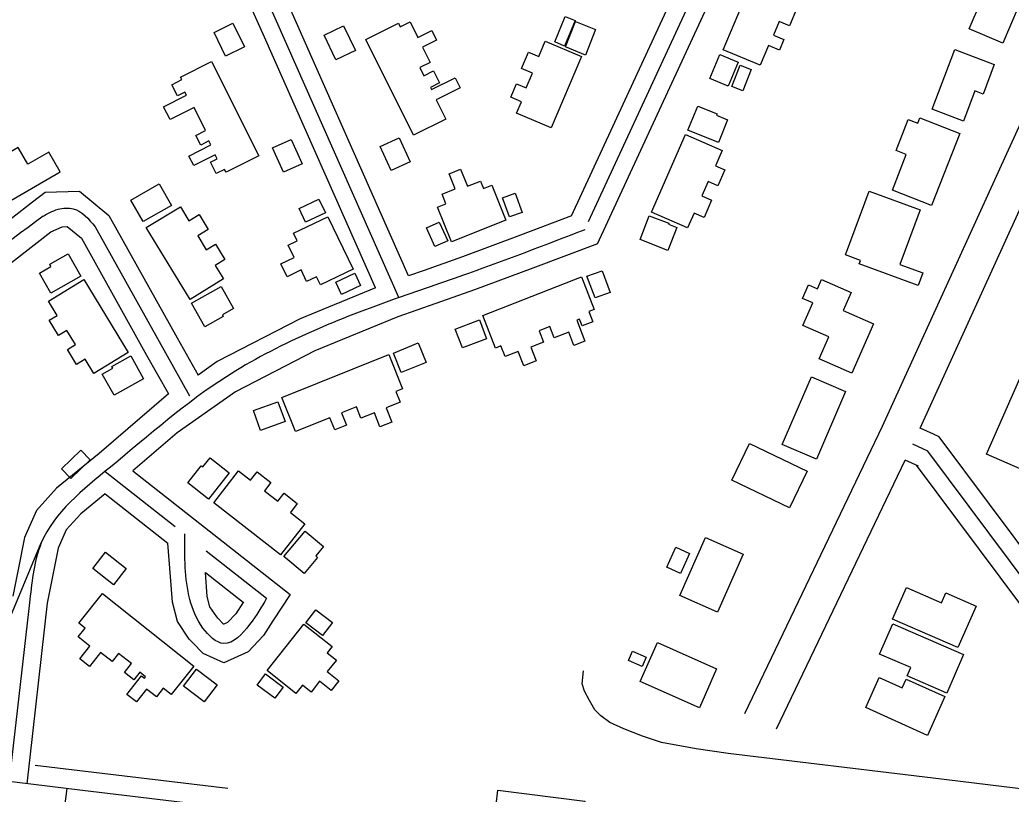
# Model space of a CAD drawing. Extents: x 3683613 to 3738215, y 469626 to 495384.
# Drawn here: x 3699931 to 3700778, y 483802 to 484464 of the extents above; entities that cross this region are included whole.
import ezdxf

# ---------------------------------------------------------------- set-up
doc = ezdxf.new("R2010")
doc.units = 0
for name, color, linetype in [('V-BLDG-OTLN', 7, 'Continuous'), ('V-ROAD-CNTR', 7, 'Continuous'), ('V-TOPO-SHOR', 7, 'Continuous')]:
    doc.layers.add(name, color=color, linetype=linetype)

msp = doc.modelspace()

# ---------------------------------------------------------------- linework, layer by layer
at = {"layer": 'V-BLDG-OTLN'}
for points in [[(3700532.43, 484438.11), (3700560.47, 484504.82), (3700593.79, 484490.82), (3700588.06, 484477.2), (3700595.45, 484474.1), (3700588.92, 484458.58), (3700580.32, 484462.2), (3700575.45, 484450.6), (3700584.29, 484446.89), (3700580.45, 484437.76), (3700571.15, 484441.67), (3700564.07, 484424.82)], [(3700790.98, 484490.03), (3700771.21, 484443.73), (3700742.5, 484455.98), (3700752.99, 484480.55), (3700746.88, 484483.16), (3700751.18, 484493.22), (3700759.69, 484489.59), (3700764.67, 484501.26)], [(3700107.06, 484432.56), (3700097.17, 484452.72), (3700113.35, 484460.65), (3700123.23, 484440.49)], [(3700267.6, 484365), (3700226.82, 484446.82), (3700254.81, 484460.77), (3700256.35, 484457.68), (3700264.74, 484461.87), (3700271.39, 484448.54), (3700283.3, 484454.48), (3700287.43, 484446.2), (3700275.47, 484440.24), (3700281.97, 484427.22), (3700273.08, 484422.79), (3700276.58, 484415.79), (3700284.86, 484419.92), (3700289.95, 484409.72), (3700282.24, 484405.88), (3700283.18, 484403.99), (3700303.28, 484414.01), (3700307.58, 484405.38), (3700287.13, 484395.19), (3700295.29, 484378.8)], [(3700405.77, 484462.97), (3700396.7, 484441.22), (3700388.34, 484444.71), (3700397.42, 484466.46)], [(3700423.34, 484455.3), (3700414.69, 484433.55), (3700397.51, 484440.4), (3700406.17, 484462.14)], [(3700207.95, 484458.56), (3700218.06, 484437.35), (3700201.33, 484429.38), (3700191.22, 484450.58)], [(3700380.32, 484445.28), (3700411.27, 484432.17), (3700385.44, 484371.22), (3700355.82, 484383.77), (3700359.98, 484393.6), (3700350.8, 484397.49), (3700355.68, 484409.01), (3700363.97, 484405.5), (3700369.29, 484418.07), (3700360, 484422), (3700365.96, 484436.05), (3700374.82, 484432.3)], [(3700730.26, 484438.17), (3700763.91, 484425.49), (3700754.4, 484400.23), (3700747.42, 484402.86), (3700737.72, 484377.11), (3700711.05, 484387.16)], [(3700095, 484428.05), (3700135.56, 484347.47), (3700107.54, 484333.36), (3700106.26, 484335.9), (3700099.14, 484332.31), (3700094.24, 484342.06), (3700099.81, 484344.86), (3700098.08, 484348.3), (3700079.81, 484339.11), (3700075.7, 484347.26), (3700094.48, 484356.71), (3700092.76, 484360.12), (3700085.83, 484356.63), (3700081.68, 484364.88), (3700089.98, 484369.06), (3700080.09, 484388.71), (3700059.59, 484378.39), (3700054.03, 484389.43), (3700073.56, 484399.26), (3700072.26, 484401.85), (3700065.91, 484398.65), (3700061.11, 484408.18), (3700069.68, 484412.5), (3700068.55, 484414.73)], [(3700520.84, 484413.6), (3700529.52, 484434.09), (3700545.26, 484427.43), (3700536.59, 484406.93)], [(3700539.65, 484406.78), (3700546.9, 484424.96), (3700556.33, 484421.2), (3700549.08, 484403.02)], [(3700510.54, 484389.97), (3700527.06, 484383.32), (3700526.58, 484382.12), (3700536.15, 484378.27), (3700528.29, 484358.74), (3700502.21, 484369.25)], [(3700734.54, 484366.51), (3700710.51, 484305.09), (3700676.94, 484318.23), (3700688.78, 484348.47), (3700680.09, 484351.87), (3700690.56, 484378.61), (3700698.57, 484375.47), (3700700.31, 484379.91)], [(3700156.67, 484333.44), (3700147.19, 484354.23), (3700163.02, 484361.44), (3700172.49, 484340.65)], [(3700248.68, 484334.85), (3700239.21, 484355.43), (3700255.35, 484362.86), (3700264.82, 484342.28)], [(3700471.02, 484299.43), (3700500.1, 484365.74), (3700531.45, 484351.99), (3700525.73, 484338.95), (3700533.81, 484335.4), (3700527.83, 484321.77), (3700519.38, 484325.48), (3700513.99, 484313.19), (3700522.45, 484309.48), (3700516.01, 484294.8), (3700507.47, 484298.55), (3700501.91, 484285.88)], [(3699856.68, 484270.43), (3699965.71, 484333.7), (3699955.88, 484350.65), (3699937.96, 484340.24), (3699929.67, 484354.53), (3699860.59, 484314.44), (3699869.88, 484298.43), (3699847.85, 484285.64)], [(3700346.54, 484292.61), (3700300.2, 484273.92), (3700288.2, 484303.65), (3700295.34, 484306.54), (3700292.05, 484314.7), (3700303.34, 484319.25), (3700298.16, 484332.09), (3700307.94, 484336.04), (3700313.84, 484321.41), (3700324.91, 484325.88), (3700327.5, 484319.47), (3700334.55, 484322.32)], [(3700026.04, 484309.57), (3700050.33, 484323.48), (3700060.84, 484305.13), (3700036.55, 484291.22)], [(3700699.12, 484236.58), (3700648.66, 484255.17), (3700649.72, 484258.07), (3700636.99, 484262.76), (3700657.11, 484317.38), (3700700.62, 484301.34), (3700683.41, 484254.64), (3700703.11, 484247.39)], [(3700170.04, 484302.45), (3700186.87, 484310.41), (3700192.32, 484298.88), (3700175.49, 484290.92)], [(3700354.67, 484315.48), (3700360.49, 484299.13), (3700349.6, 484295.24), (3700343.77, 484311.6)], [(3700076.65, 484224.83), (3700039.24, 484286.11), (3700068.38, 484303.89), (3700075.6, 484292.06), (3700084.43, 484297.45), (3700092.27, 484284.6), (3700083.24, 484279.09), (3700090.55, 484267.12), (3700098.37, 484271.9), (3700106.32, 484258.88), (3700098.14, 484253.89), (3700105.23, 484242.28)], [(3700194.48, 484295.42), (3700216.07, 484250.57), (3700188.19, 484237.15), (3700184.83, 484244.11), (3700176.33, 484240.01), (3700171.53, 484249.97), (3700159.58, 484244.22), (3700154.33, 484255.12), (3700165.59, 484260.55), (3700160.46, 484271.2), (3700168.23, 484274.94), (3700165.17, 484281.3)], [(3700286.01, 484269.87), (3700278.73, 484286), (3700289.59, 484290.91), (3700296.87, 484274.78)], [(3700469.14, 484296.26), (3700485.86, 484289.82), (3700485.55, 484289.03), (3700492.65, 484286.3), (3700485.1, 484266.69), (3700461.29, 484275.86)], [(3699972.52, 484263.79), (3699983.38, 484244.59), (3699957.67, 484230.05), (3699947.92, 484247.29), (3699957.81, 484252.89), (3699956.7, 484254.84)], [(3700415.94, 484244.61), (3700428.78, 484249.35), (3700435.64, 484230.79), (3700422.81, 484226.05)], [(3699985.96, 484241.74), (3700023.79, 484179.43), (3699994.32, 484161.54), (3699986.92, 484173.74), (3699979.5, 484169.23), (3699971.8, 484181.92), (3699978.89, 484186.22), (3699971.5, 484198.38), (3699964.15, 484193.92), (3699956.2, 484207.02), (3699963.03, 484211.16), (3699955.64, 484223.34)], [(3700201.18, 484239.53), (3700217.51, 484247.22), (3700222.45, 484236.75), (3700206.12, 484229.05)], [(3700326.8, 484211.04), (3700411.22, 484243.96), (3700422.07, 484216.16), (3700417.46, 484214.36), (3700420.8, 484205.79), (3700411.77, 484202.27), (3700409.55, 484207.96), (3700407.13, 484207.02), (3700414.11, 484189.13), (3700404.79, 484185.5), (3700400.41, 484196.72), (3700387.94, 484191.86), (3700384.15, 484201.59), (3700374.92, 484197.98), (3700378.66, 484188.39), (3700367.81, 484184.16), (3700372.46, 484172.23), (3700361.93, 484168.12), (3700357.14, 484180.4), (3700345.94, 484176.03), (3700342.43, 484185.03), (3700337.67, 484183.17)], [(3700660.76, 484203.99), (3700642.34, 484161.89), (3700614.36, 484174.14), (3700622.53, 484192.81), (3700600.38, 484202.51), (3700608.83, 484221.82), (3700600.07, 484225.66), (3700605.18, 484237.34), (3700612.89, 484233.96), (3700616.35, 484241.87), (3700641.79, 484230.73), (3700635.02, 484215.26)], [(3700077.81, 484221.56), (3700103.14, 484235.9), (3700113.82, 484217.04), (3700104.31, 484211.66), (3700105.07, 484210.31), (3700089.25, 484201.35)], [(3700303.4, 484199.48), (3700324.1, 484207.23), (3700330.11, 484191.18), (3700309.42, 484183.42)], [(3700250.43, 484179.03), (3700271.53, 484187.62), (3700278.34, 484170.91), (3700257.24, 484162.31)], [(3700026.07, 484176.52), (3700036.93, 484157.11), (3700011.69, 484142.99), (3700001.64, 484160.97), (3700010.7, 484166.04), (3700009.9, 484167.47)], [(3700155, 484141.1), (3700246.45, 484177.86), (3700258.27, 484148.45), (3700252.64, 484146.18), (3700256.32, 484137.03), (3700244.35, 484132.22), (3700249.23, 484120.08), (3700239.02, 484115.98), (3700234.24, 484127.88), (3700222.73, 484123.25), (3700218.8, 484133.04), (3700206.11, 484127.94), (3700210.3, 484117.51), (3700200.38, 484113.53), (3700196.26, 484123.78), (3700166.74, 484111.91)], [(3700636.96, 484146.2), (3700612.04, 484088.39), (3700582.77, 484101.01), (3700607.69, 484158.82)], [(3700821.08, 484141.65), (3700792.66, 484077.18), (3700757.36, 484092.74), (3700785.78, 484157.21)], [(3700130.87, 484129.85), (3700151.77, 484137.4), (3700157.89, 484120.47), (3700136.99, 484112.92)], [(3699966.81, 484080.09), (3699983.24, 484096.1), (3699991.35, 484087.79), (3699974.92, 484071.77)], [(3700554.95, 484101.88), (3700604.09, 484078.24), (3700588.94, 484046.75), (3700539.8, 484070.39)], [(3700093.75, 484089.64), (3700110.14, 484076.75), (3700092.5, 484054.33), (3700074.89, 484068.18), (3700086.3, 484082.69), (3700087.52, 484081.73)], [(3700153.85, 484006.53), (3700096.91, 484051.13), (3700118.2, 484078.31), (3700128.38, 484070.33), (3700133.97, 484077.47), (3700145.59, 484068.37), (3700140.17, 484061.44), (3700151.7, 484052.41), (3700157.05, 484059.24), (3700168.29, 484050.44), (3700162.39, 484042.91), (3700174.75, 484033.23)], [(3700156.82, 484005.2), (3700175.05, 484026.86), (3700190.74, 484013.65), (3700184.1, 484005.76), (3700185.72, 484004.4), (3700174.13, 483990.63)], [(3700495.25, 483971.9), (3700517.21, 484021.58), (3700549.41, 484007.35), (3700527.45, 483957.67)], [(3700484.05, 483996.04), (3700491.92, 484013.16), (3700503.6, 484007.79), (3700495.72, 483990.67)], [(3700004.34, 484008.83), (3700021.99, 483994.92), (3700011.13, 483981.14), (3699993.48, 483995.05)], [(3700732.91, 483927.4), (3700677.13, 483951.76), (3700688.93, 483978.77), (3700718.91, 483965.68), (3700722.63, 483974.2), (3700748.42, 483962.94)], [(3700001.84, 483973.56), (3700079.8, 483911.57), (3700060.51, 483887.31), (3700053.78, 483892.66), (3700047.89, 483885.25), (3700039.54, 483891.89), (3700030.87, 483881), (3700022.71, 483887.49), (3700035.24, 483903.26), (3700037.71, 483901.29), (3700038.66, 483902.48), (3700033.72, 483906.41), (3700028.49, 483899.84), (3700020.63, 483906.09), (3700026.69, 483913.7), (3700015.64, 483922.48), (3700010.02, 483915.42), (3700000.18, 483923.25), (3699990.72, 483911.36), (3699982.55, 483917.86), (3699991.08, 483928.58), (3699981.11, 483936.51), (3699987.09, 483944.03), (3699981.74, 483948.29)], [(3700184.24, 483959.6), (3700198.32, 483948.76), (3700189.85, 483937.76), (3700175.77, 483948.59)], [(3700142.45, 483907.81), (3700173.96, 483947.52), (3700198.22, 483928.28), (3700193.98, 483922.93), (3700201.77, 483916.75), (3700193.95, 483906.89), (3700203.87, 483899.01), (3700197.31, 483890.75), (3700187.39, 483898.62), (3700180.12, 483889.46), (3700172.68, 483895.37), (3700167.06, 483888.29)], [(3700677.3, 483947.77), (3700737.84, 483921.53), (3700723.51, 483888.47), (3700689.6, 483903.17), (3700692.71, 483910.34), (3700666.08, 483921.88)], [(3700476.24, 483931.76), (3700526.76, 483909.25), (3700511.97, 483876.04), (3700461.45, 483898.54)], [(3700463.12, 483911.21), (3700451.33, 483916.36), (3700454.83, 483924.38), (3700466.62, 483919.23)], [(3700082.17, 483908.98), (3700099.81, 483895.48), (3700088.77, 483881.04), (3700071.12, 483894.54)], [(3700141.07, 483904.97), (3700156.19, 483893.72), (3700149.04, 483884.1), (3700133.92, 483895.34)], [(3700688.79, 483900.54), (3700721.86, 483885.65), (3700706.92, 483852.46), (3700654.18, 483876.21), (3700665.7, 483901.79), (3700685.36, 483892.94)], [(3700339.77, 483805.53), (3700414.11, 483796.17), (3700409.95, 483763.13), (3700336.27, 483772.4), (3700337.24, 483780.11), (3700331.79, 483780.79), (3700333.42, 483793.7), (3700338.2, 483793.09)]]:
    msp.add_lwpolyline(points, close=True, dxfattribs=at)
at = {"layer": 'V-ROAD-CNTR'}
msp.add_line((3699965.76, 483762.9), (3699971.55, 483807.02), dxfattribs=at)
for points in [[(3700550.89, 483871.08), (3700668.56, 484116.47), (3700774.83, 484349.57), (3700901.15, 484625.92), (3701023.2, 484899.52), (3701151.16, 485179.02), (3701310.97, 485520.77), (3701501.7, 485947.62)], [(3700424.81, 484272.27), (3700619.12, 484692.23), (3700758.68, 485018.05)], [(3700255.19, 484226.35), (3700142.85, 484479.81), (3700381.08, 484738.76), (3700433.14, 484832.7), (3700433.14, 484832.7), (3700460.61, 484850.24), (3700485.26, 484843.77)], [(3700402.76, 484296.05), (3700591.72, 484704.43), (3700609.58, 484746.14)], [(3700417.15, 484291.44), (3700605.42, 484698.33), (3700622.38, 484737.92)], [(3700140.18, 484448.82), (3700125.15, 484482.72), (3700282.63, 484653.9)], [(3700167.61, 484460.98), (3700160.55, 484476.89), (3700304.71, 484633.59)], [(3700263.35, 484244.96), (3700167.61, 484460.98)], [(3700235.11, 484234.65), (3700140.18, 484448.82)], [(3699879.47, 484259.87), (3699891.22, 484268.94), (3699941.91, 484308.08), (3699952.85, 484316.53), (3699982.06, 484317.35), (3700007.3, 484296.55), (3700065.78, 484191.94)], [(3700700.76, 484114.78), (3700794.44, 484320.27)], [(3700402.76, 484296.05), (3700359.03, 484279.67), (3700309.45, 484261.11), (3700276.83, 484249.61), (3700263.35, 484244.96)], [(3699897.8, 484236.12), (3699909.56, 484245.2), (3699957.78, 484282.43), (3699967.43, 484286.93), (3699971.66, 484287.04), (3699983.87, 484276.99), (3700039.59, 484177.3)], [(3699995.59, 484286.77), (3699995.59, 484286.77), (3700076.25, 484142.47)], [(3700424.81, 484272.27), (3700369.54, 484251.58), (3700319.69, 484232.91), (3700286.71, 484221.28), (3700254.17, 484210.05), (3700183.37, 484180.99), (3700115.49, 484145.92), (3700065.63, 484110.99), (3700027.82, 484078.36)], [(3700235.11, 484234.65), (3700170.77, 484208.25), (3700099.93, 484171.65), (3700083.54, 484160.17)], [(3700065.78, 484191.94), (3700083.54, 484160.17)], [(3700039.59, 484177.3), (3700058.13, 484144.14)], [(3700058.13, 484144.14), (3699999.01, 484093.12), (3699962.53, 484063.56), (3699945.32, 484044.55), (3699935.19, 484021.38), (3699930, 483995.57), (3699925.12, 483971.28)], [(3700711.98, 484109.6), (3700700.76, 484114.78)], [(3701295.8, 484105.99), (3701239.67, 483980.28), (3701107.46, 483945.5), (3700794.75, 483978.15), (3700707.21, 484095.28), (3700694.53, 484101.13)], [(3700897.85, 483982.46), (3700802.84, 483992.38), (3700716.95, 484107.3), (3700711.98, 484109.6)], [(3700577.94, 483858.11), (3700688, 484087.63)], [(3700699.4, 484082.36), (3700688, 484087.63)], [(3700894.74, 483952.63), (3700786.67, 483963.91), (3700697.47, 484083.25)], [(3700004.19, 484077.84), (3700063.9, 484030.94)], [(3700027.82, 484078.36), (3700162.13, 483972.87), (3700147.48, 483950.15), (3700139.49, 483937.75), (3700126.32, 483923.84), (3700105.5, 483914.46), (3700087.77, 483922.42), (3700078.7, 483931.89)], [(3700004.23, 484058.74), (3699983.22, 484041.71), (3699970.85, 484028.04), (3699963.96, 484012.31), (3699959.41, 483989.66), (3699954.54, 483965.43), (3699937.27, 483811.16)], [(3700004.23, 484058.74), (3700057.69, 484016.75)], [(3701641.26, 483606.7), (3699984.63, 483805.42), (3699008.21, 483924.98), (3698523.95, 483984.95), (3698374.81, 484000.11), (3698104.2, 484033.16)], [(3699863.59, 483811.42), (3699949.57, 484016.85)], [(3700078.7, 483931.89), (3700076.02, 483934.69), (3700065.83, 483949.74), (3700061.67, 483966.1), (3700059.37, 483995.35), (3700057.69, 484016.75)], [(3700090.43, 484010.11), (3700142.12, 483969.51)], [(3700089.76, 483991.56), (3700122.11, 483966.16), (3700122.27, 483966.41), (3700115.78, 483956.34), (3700108.6, 483948.76), (3700105.48, 483947.35), (3700105.39, 483947.39), (3700100.36, 483952.64)], [(3700100.37, 483952.64), (3700099.44, 483953.6), (3700093.61, 483962.22), (3700091.37, 483971.01), (3700089.76, 483991.56)], [(3699939.83, 483968.38), (3699939.73, 483968.13), (3699921.08, 483803.78)]]:
    msp.add_lwpolyline(points, dxfattribs=at)
for points in [[(3699949.93, 484295.32), (3699963.91, 484301.83), (3699976.86, 484302.2), (3699995.59, 484286.77)], [(3699777.99, 483995.04), (3699735.4, 484007.47), (3699730.22, 484031.74), (3699741.68, 484094.19), (3699767.56, 484137), (3699849.7, 484217.94), (3699951.08, 484296.21)], [(3700414, 484284.24), (3700314.57, 484247.01), (3700248.87, 484224.09), (3700107.71, 484158.79), (3700008.64, 484081.62), (3699949.57, 484016.85), (3699939.83, 483968.38)], [(3700142.12, 483969.51), (3700127.63, 483947.05), (3700105.49, 483930.91), (3700087.73, 483944.14), (3700076.52, 483968.56), (3700072.13, 484024.48)]]:
    msp.add_spline(points, degree=3, dxfattribs=at)
at = {"layer": 'V-TOPO-SHOR'}
msp.add_line((3700109.03, 483807.14), (3699944.36, 483826.67), dxfattribs=at)
msp.add_lwpolyline([(3701638.73, 483867.97), (3701592.88, 483847.61), (3701535.03, 483821.88), (3701474.39, 483799.13), (3701407.43, 483777.12), (3701371.03, 483768.96), (3701257.27, 483757.32), (3701230.11, 483756.69), (3701165.3, 483758.87), (3701021.81, 483774.84), (3700854.35, 483798.46), (3700711.67, 483815.81), (3700536.55, 483836.86), (3700509.33, 483840.9), (3700479.61, 483846.27), (3700463.35, 483851.83), (3700447.35, 483857.93), (3700435.47, 483863.54), (3700427.71, 483869.2), (3700422.71, 483874.35), (3700417.94, 483882.25), (3700413.72, 483890.16), (3700411.71, 483896.44), (3700412.94, 483907.71)], dxfattribs=at)

doc.saveas('drawing.dxf')
